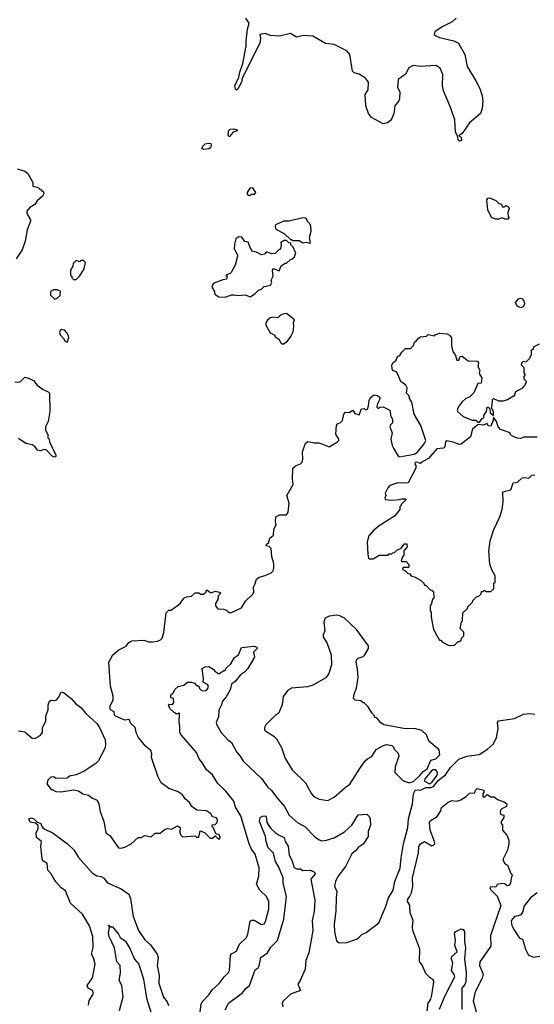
# Model space of a CAD drawing. Extents: x 2210602 to 2357277, y 510288 to 673808.
# Tile 367 of 464: x 2291775 to 2295882, y 624195 to 632053. Entities that reach past the tile are written whole.
import ezdxf

# ---------------------------------------------------------------- set-up
doc = ezdxf.new("R2010")
doc.units = 0

msp = doc.modelspace()

# ---------------------------------------------------------------- linework, layer by layer
at = {"layer": '0CON05XD'}
for points in [[(2295257.5, 632065), (2295227.5, 632035), (2295146.7, 631995), (2295087.5, 631955), (2295082.5, 631935), (2295095, 631923.3), (2295125, 631911.2), (2295240, 631885), (2295276.1, 631866.1), (2295326.7, 631775), (2295345, 631680), (2295416.1, 631566.1), (2295446.7, 631505), (2295466.7, 631445), (2295472.5, 631405), (2295466.4, 631343.6), (2295452.5, 631305), (2295365, 631230), (2295306.4, 631143.6), (2295280, 631125), (2295297.5, 631115), (2295300, 631095), (2295295, 631087.5), (2295285, 631083.3), (2295273.9, 631093.9), (2295270, 631125), (2295252.5, 631155), (2295247.5, 631255), (2295217, 631347), (2295157.5, 631485), (2295150, 631525), (2295152.5, 631615), (2295130, 631665), (2295095, 631688.8), (2294975, 631680), (2294915, 631687.1), (2294880.6, 631669.4), (2294855, 631618.8), (2294794.4, 631575), (2294790, 631515), (2294808.2, 631475), (2294806.9, 631425), (2294800, 631405), (2294769.5, 631365), (2294760, 631305), (2294745.6, 631264.4), (2294735, 631248.8), (2294709.7, 631230.3), (2294675, 631222.5), (2294583.4, 631273.4), (2294557.5, 631305), (2294538, 631365), (2294533.3, 631455), (2294556.1, 631493.9), (2294558.8, 631555), (2294535, 631586), (2294485, 631617.5), (2294445, 631630), (2294432.2, 631642.2), (2294409.2, 631775), (2294385, 631804), (2294285, 631855.7), (2294215, 631862.5), (2294115, 631921.4), (2294037.3, 631927.3), (2293985, 631914.3), (2293935, 631942.5), (2293848.3, 631921.7), (2293776.1, 631926.1), (2293735, 631941.9), (2293692, 631935), (2293697.5, 631905), (2293692.5, 631865), (2293570.5, 631629.5), (2293550, 631585), (2293545.6, 631554.4), (2293512.5, 631495), (2293505, 631491.2), (2293497.7, 631497.7), (2293493.1, 631525), (2293523.8, 631595), (2293531.2, 631635), (2293555.8, 631704.2), (2293583.3, 631845), (2293581.2, 631885), (2293592.3, 631977.7), (2293606.2, 632025), (2293580, 632065)], [(2293455, 631120), (2293445, 631120), (2293438.3, 631138.3), (2293445, 631170), (2293455, 631178.8), (2293485, 631182.5), (2293510, 631175), (2293510, 631165), (2293480, 631155), (2293460, 631135), (2293455, 631120)], [(2293245, 631016.7), (2293227.5, 631025), (2293236.7, 631045), (2293255, 631063.3), (2293285, 631068.8), (2293300, 631065), (2293302.5, 631055), (2293298.3, 631031.7), (2293285, 631023.3), (2293245, 631016.7)], [(2291753.9, 630863.9), (2291815, 630844), (2291840, 630825), (2291880, 630755), (2291880, 630725), (2291915, 630716.2), (2291932.5, 630705), (2291965, 630680), (2291967.5, 630665), (2291957.5, 630645), (2291913.6, 630606.4), (2291895, 630577.5), (2291856.1, 630553.9), (2291833.3, 630525), (2291833.3, 630505), (2291862.5, 630455), (2291862.5, 630445), (2291833.8, 630375), (2291820, 630285), (2291795, 630216.7), (2291745.8, 630144.2)], [(2293615, 630650), (2293625, 630660), (2293648.3, 630661.7), (2293660, 630675), (2293635, 630710), (2293611.7, 630708.3), (2293590, 630675), (2293591.7, 630661.7), (2293601.7, 630651.7), (2293615, 630650)], [(2295675, 630460), (2295648.3, 630461.7), (2295625, 630472.5), (2295598.3, 630461.7), (2295575, 630460), (2295542.3, 630472.3), (2295512.3, 630532.3), (2295503.8, 630615), (2295510.8, 630629.2), (2295525, 630631.2), (2295575, 630610), (2295595, 630590), (2295620, 630580), (2295625, 630560), (2295645, 630560), (2295655, 630570), (2295675, 630560), (2295682.5, 630545), (2295670, 630515), (2295673, 630483), (2295680, 630475), (2295675, 630460)], [(2294095, 630270), (2294086.7, 630315), (2294102.5, 630365), (2294097.5, 630405), (2294090, 630425), (2294070, 630445), (2294070, 630455), (2294058.3, 630468.3), (2294035, 630472.5), (2293925, 630446), (2293884.1, 630445.9), (2293817.5, 630415), (2293813.3, 630405), (2293817.5, 630385), (2293887.5, 630345), (2293935, 630300), (2293945, 630300), (2293955, 630290), (2294005, 630290), (2294035, 630272.5), (2294058.8, 630278.8), (2294095, 630270)], [(2293415, 629837.5), (2293465, 629856.7), (2293485, 629857.5), (2293515, 629852.5), (2293575, 629857.5), (2293615, 629842.5), (2293652.5, 629865), (2293680, 629895), (2293705, 629902.5), (2293725, 629922.5), (2293777.5, 629935), (2293787.5, 629955), (2293782.5, 629975), (2293797.5, 630005), (2293792.5, 630055), (2293801.7, 630068.3), (2293845, 630050), (2293861.7, 630088.3), (2293895, 630110), (2293905, 630110), (2293935, 630140), (2293947, 630143), (2293968.3, 630161.7), (2293980, 630195), (2293970, 630205), (2293958.3, 630238.3), (2293940, 630255), (2293938.3, 630268.3), (2293923, 630273), (2293905, 630290), (2293885, 630290), (2293860, 630275), (2293862.5, 630245), (2293855, 630220), (2293845, 630220), (2293815, 630187.5), (2293783.6, 630183.6), (2293745, 630200), (2293728.3, 630181.7), (2293705, 630177.5), (2293665, 630197.5), (2293633.6, 630203.6), (2293613.3, 630235), (2293598.3, 630278.3), (2293571.7, 630281.7), (2293548.3, 630318.3), (2293525, 630320), (2293500, 630305), (2293488.3, 630261.7), (2293487.5, 630225), (2293511.7, 630181.7), (2293512.5, 630165), (2293495.9, 630094.1), (2293463.9, 630036.1), (2293453.6, 630026.4), (2293420, 630015), (2293430, 630005), (2293425, 629982.5), (2293395, 629977.5), (2293325, 629950), (2293310, 629935), (2293310, 629915), (2293330, 629885), (2293331.7, 629861.7), (2293365, 629840), (2293415, 629837.5)], [(2292225, 629980), (2292255, 630010), (2292290, 630065), (2292300, 630115), (2292285, 630130), (2292265, 630130), (2292255, 630120), (2292225, 630130), (2292203, 630107), (2292200, 630085), (2292180, 630055), (2292180, 630015), (2292190, 630005), (2292191.7, 629991.7), (2292205, 629980), (2292225, 629980)], [(2292055, 629822.5), (2292075, 629830), (2292097, 629853), (2292100, 629885), (2292095, 629890), (2292075, 629897.5), (2292045, 629897.5), (2292020, 629885), (2292020, 629855), (2292055, 629822.5)], [(2295775, 629754.2), (2295745, 629765.7), (2295730.6, 629795), (2295755, 629824), (2295775, 629830), (2295785.6, 629825.6), (2295798.3, 629808.3), (2295804, 629785), (2295795.9, 629764.1), (2295775, 629754.2)], [(2293875, 629462.5), (2293910, 629485), (2293940, 629525), (2293957, 629563), (2293962.5, 629605), (2293960, 629635), (2293967, 629657), (2293905, 629707.5), (2293875, 629702.5), (2293855, 629692.5), (2293835, 629672.5), (2293795, 629678.8), (2293775, 629673.3), (2293752.5, 629655), (2293740, 629635), (2293740, 629615), (2293773.6, 629553.6), (2293810, 629535), (2293810, 629525), (2293843, 629503), (2293860, 629475), (2293875, 629462.5)], [(2291895, 626317.5), (2291939.3, 626340.7), (2291957.5, 626365), (2291957.5, 626405), (2291982.5, 626455), (2291983.6, 626496.4), (2292002.5, 626545), (2292002.5, 626585), (2292012.5, 626615), (2292027, 626623), (2292055, 626620), (2292067.5, 626625), (2292087.5, 626645), (2292105, 626690), (2292125, 626683.3), (2292185.7, 626635.7), (2292220, 626595), (2292263.3, 626565), (2292304.2, 626514.2), (2292390, 626435), (2292412.5, 626405), (2292457, 626307), (2292460, 626275), (2292457, 626243), (2292400, 626135), (2292383, 626117), (2292290, 626055), (2292225, 626027.5), (2292173, 626017), (2292155, 626000), (2292065, 625997.5), (2292045, 626010), (2292023, 626007), (2292000, 625985), (2291992.5, 625955), (2292025, 625910), (2292035, 625910), (2292063, 625893), (2292105, 625890), (2292205, 625907.5), (2292245, 625897.5), (2292280, 625875), (2292323.6, 625863.6), (2292351.7, 625841.7), (2292392.5, 625825), (2292406.1, 625796.1), (2292416, 625735), (2292446.7, 625655), (2292461.2, 625565), (2292470, 625555), (2292495, 625542.5), (2292562.5, 625445), (2292585, 625442), (2292615, 625450), (2292663.6, 625476.4), (2292720, 625525), (2292745, 625527.5), (2292775, 625542.5), (2292825, 625532.5), (2292855, 625560), (2292895, 625560), (2292935, 625592.5), (2292955, 625597.5), (2292987, 625593), (2293035, 625620), (2293057, 625607), (2293052.5, 625565), (2293060, 625545), (2293075, 625532.5), (2293175, 625540), (2293185, 625530), (2293205, 625530), (2293215, 625580), (2293250, 625565), (2293295, 625520), (2293315, 625520), (2293335, 625540), (2293365, 625510), (2293377.5, 625525), (2293365, 625550), (2293341.7, 625551.7), (2293320, 625605), (2293310, 625615), (2293311.7, 625628.3), (2293335, 625630), (2293350, 625645), (2293353.3, 625665), (2293345, 625682.5), (2293315, 625690), (2293300, 625715), (2293265, 625740), (2293190, 625745), (2293147.5, 625775), (2293130, 625805), (2293096.2, 625835), (2293075, 625867.5), (2293035, 625892.5), (2292965, 625916.7), (2292905, 625963.3), (2292876.7, 626015), (2292840, 626125), (2292827.5, 626165), (2292830, 626195), (2292820.7, 626220.7), (2292782.3, 626252.3), (2292722.5, 626325), (2292707.5, 626355), (2292697.5, 626405), (2292662.5, 626435), (2292648.3, 626468.3), (2292615, 626462.5), (2292540, 626495), (2292532.5, 626502.5), (2292528.3, 626528.3), (2292500, 626545), (2292497.5, 626555), (2292497.5, 626575), (2292520, 626625), (2292521.2, 626655), (2292500, 626735), (2292486.7, 626925), (2292517.5, 626985), (2292565, 627023.3), (2292625, 627052.5), (2292647, 627083), (2292673.6, 627096.4), (2292765, 627100), (2292805, 627087.5), (2292835, 627086.7), (2292875, 627092.5), (2292900, 627105), (2292911.7, 627118.3), (2292926.4, 627163.6), (2292945, 627320), (2292965, 627340), (2292985, 627340), (2293055, 627392.5), (2293085, 627437.5), (2293105, 627447.5), (2293145, 627452.5), (2293175, 627480), (2293205, 627480), (2293218.3, 627468.3), (2293241.7, 627468.3), (2293260, 627485), (2293265, 627500), (2293275, 627500), (2293293, 627483), (2293305, 627480), (2293335, 627492.5), (2293370, 627485), (2293380, 627475), (2293360, 627455), (2293357.5, 627425), (2293337.5, 627395), (2293337.5, 627375), (2293355, 627350), (2293401.7, 627348.3), (2293425, 627340), (2293445, 627322.5), (2293465, 627322.5), (2293545, 627360), (2293578.3, 627411.7), (2293633.6, 627466.4), (2293642.5, 627485), (2293640, 627525), (2293655, 627550), (2293665, 627587.5), (2293686.1, 627603.9), (2293735, 627616.7), (2293780.7, 627639.3), (2293796.7, 627655), (2293803.3, 627675), (2293803, 627713), (2293787.5, 627765), (2293781.7, 627831.7), (2293765, 627850), (2293742.5, 627855), (2293743.6, 627866.4), (2293761.7, 627878.3), (2293772.5, 627915), (2293801.7, 627938.3), (2293802.5, 627985), (2293822.5, 628025), (2293817.5, 628045), (2293820, 628085), (2293848.3, 628101.7), (2293905, 628102.5), (2293917, 628123), (2293926.7, 628195), (2293906.7, 628255), (2293956.4, 628343.6), (2293951.2, 628385), (2293953.8, 628475), (2293975, 628493.3), (2294015, 628507.5), (2294028.3, 628521.7), (2294033.8, 628545), (2294032.5, 628605), (2294056.4, 628673.6), (2294075, 628686.2), (2294126.1, 628676.1), (2294165, 628676), (2294245, 628643.8), (2294312.5, 628685), (2294322.5, 628695), (2294322.5, 628705), (2294297.5, 628745), (2294303.8, 628815), (2294312, 628828), (2294335, 628837.5), (2294352.5, 628855), (2294362.5, 628905), (2294375, 628920), (2294405, 628917.5), (2294435, 628937.5), (2294450.7, 628910.7), (2294485, 628900), (2294501.7, 628948.3), (2294525, 628950), (2294535, 628940), (2294550, 628945), (2294559.3, 628970.7), (2294563.8, 629015), (2294575, 629036.7), (2294605, 629058.8), (2294630, 629055), (2294648.3, 629038.3), (2294650, 629025), (2294628.3, 628981.7), (2294625, 628960), (2294635, 628950), (2294648.3, 628961.7), (2294675, 628962.5), (2294725, 628940), (2294731.7, 628931.7), (2294733.3, 628895), (2294750, 628865), (2294750, 628835), (2294735, 628820), (2294730, 628805), (2294747.5, 628755), (2294737.5, 628705), (2294746.7, 628655), (2294761.7, 628628.3), (2294795, 628570), (2294805, 628563.3), (2294924.1, 628585.9), (2294948.8, 628601.2), (2295003, 628667), (2295015.9, 628694.1), (2294976.7, 628815), (2294922.5, 628905), (2294905, 629000), (2294887.5, 629025), (2294880, 629055), (2294863, 629073), (2294867.5, 629115), (2294857.5, 629135), (2294817.5, 629165), (2294785, 629240), (2294753.3, 629253.3), (2294747, 629267), (2294746, 629295), (2294753.3, 629315), (2294780, 629335), (2294790, 629365), (2294808.3, 629371.7), (2294825, 629400), (2294855, 629430), (2294895, 629430), (2294918.3, 629451.7), (2294925, 629480), (2294936.4, 629483.6), (2294958.3, 629511.7), (2294975, 629521.2), (2295021.7, 629528.3), (2295035, 629540), (2295085, 629530), (2295091.7, 629538.3), (2295125, 629550), (2295187, 629547), (2295206.4, 629536.4), (2295220, 629515), (2295220, 629455), (2295226.7, 629425), (2295235, 629400), (2295251.7, 629381.7), (2295262.5, 629335), (2295280, 629335), (2295290, 629365), (2295305, 629367.5), (2295355, 629330), (2295428.3, 629328.3), (2295436.7, 629315), (2295432.5, 629285), (2295446.7, 629255), (2295442.5, 629235), (2295443.3, 629223.3), (2295463.3, 629195), (2295457, 629153), (2295431.7, 629148.3), (2295400, 629075), (2295365, 629040), (2295335, 629030), (2295307, 629003), (2295275, 628960), (2295267.5, 628935), (2295270, 628925), (2295315, 628886.2), (2295385, 628856), (2295415.8, 628855.8), (2295435, 628840), (2295445, 628840), (2295465, 628870), (2295480, 628875), (2295480, 628895), (2295500, 628925), (2295505, 628960), (2295515, 628960), (2295528.3, 628948.3), (2295530, 628915), (2295557, 628893), (2295556.7, 628925), (2295540, 628955), (2295547, 628977), (2295548.3, 629021.7), (2295555, 629030), (2295595, 629012.5), (2295635, 629012.5), (2295667, 629023), (2295715, 629050), (2295725, 629050), (2295733.6, 629086.4), (2295790, 629115), (2295810, 629135), (2295820, 629165), (2295800, 629185), (2295800, 629205), (2295810, 629215), (2295810, 629225), (2295800, 629235), (2295800, 629275), (2295780, 629295), (2295782.5, 629315), (2295795, 629327.5), (2295818.3, 629321.7), (2295850, 629355), (2295850, 629365), (2295860, 629375), (2295860, 629415), (2295875, 629430), (2295880, 629445), (2295922.5, 629465)], [(2292155, 629480), (2292166.7, 629515), (2292165, 629530), (2292152.5, 629555), (2292132.5, 629575), (2292108.3, 629581.7), (2292097.5, 629572.5), (2292093.6, 629556.4), (2292098.3, 629538.3), (2292125, 629510), (2292135, 629490), (2292155, 629480)], [(2291735, 629163.3), (2291775, 629160), (2291815, 629198.8), (2291845, 629193.3), (2291885, 629172.5), (2291915, 629137.5), (2291963, 629103), (2292003, 629083), (2292011.7, 629071.7), (2292016.7, 628925), (2292002, 628845), (2291980, 628805), (2291980.7, 628780.7), (2291995, 628750), (2292000, 628745), (2292000, 628715), (2292010, 628705), (2292012.5, 628685), (2292063.6, 628576.4), (2292063.6, 628566.4), (2292055, 628562), (2292035, 628570.8), (2291985, 628620), (2291968.3, 628621.7), (2291945, 628612.5), (2291918.3, 628618.3), (2291895.9, 628645.9), (2291875, 628660), (2291825, 628670), (2291765, 628710)], [(2295905, 628722.5), (2295795, 628720), (2295775, 628710), (2295745, 628712.5), (2295701.7, 628731.7), (2295690, 628745), (2295690, 628755), (2295612.3, 628782.3), (2295594.2, 628804.2), (2295580, 628845), (2295555, 628880), (2295553.3, 628855), (2295535, 628810), (2295515, 628812.5), (2295505, 628830), (2295475, 628816.2), (2295435, 628822.5), (2295387.5, 628785), (2295372.5, 628725), (2295297.5, 628665), (2295281.7, 628661.7), (2295235, 628682.5), (2295185, 628692.5), (2295172.5, 628685), (2295167.5, 628645), (2295156.4, 628633.6), (2295105, 628627.5), (2295038.3, 628551.7), (2294991.7, 628528.3), (2294975, 628510), (2294945, 628522.5), (2294930.7, 628519.3), (2294927.5, 628505), (2294937.5, 628495), (2294937.5, 628475), (2294875, 628357.5), (2294865, 628353.3), (2294793.6, 628356.4), (2294730, 628335), (2294713, 628317)], [(2294713, 628317), (2294692.5, 628275), (2294697.5, 628255), (2294690, 628235), (2294693, 628223), (2294745, 628217.5), (2294805, 628222.5), (2294825, 628230), (2294855, 628230), (2294860, 628225), (2294820, 628185), (2294820, 628175), (2294810, 628165), (2294810, 628145), (2294765, 628090), (2294645, 628012.5), (2294595, 627972.5), (2294562.5, 627935), (2294547.5, 627885), (2294552.5, 627785), (2294560, 627755), (2294565, 627750), (2294595, 627750), (2294645, 627780), (2294715, 627780), (2294725, 627790), (2294745, 627790), (2294751.7, 627798.3), (2294765, 627800), (2294785, 627820), (2294820, 627835), (2294845, 627870), (2294865, 627870), (2294867.5, 627845), (2294840, 627815), (2294840, 627775), (2294830, 627765), (2294820, 627735), (2294825, 627730), (2294858.3, 627728.3), (2294880, 627705), (2294880, 627685), (2294875, 627680), (2294835, 627680), (2294830, 627665), (2294848.3, 627658.3), (2294870, 627635), (2294885, 627630), (2294903, 627613), (2294927, 627607), (2294975, 627580), (2295000, 627555), (2295005, 627540), (2295015, 627540), (2295051.7, 627501.7), (2295065, 627500), (2295078.3, 627488.3), (2295080, 627435), (2295070, 627425), (2295060, 627385), (2295050, 627375), (2295050, 627335), (2295060, 627325), (2295060, 627285), (2295077.5, 627185), (2295125, 627100), (2295135, 627100), (2295150, 627085), (2295195, 627062.5), (2295225, 627057.5), (2295245, 627060), (2295275, 627090), (2295285, 627090), (2295298.3, 627101.7), (2295301.7, 627118.3), (2295320, 627135), (2295320, 627165), (2295290, 627195), (2295300, 627245), (2295310, 627255), (2295311.7, 627318.3), (2295350, 627355), (2295351.7, 627368.3), (2295390, 627405), (2295391.7, 627418.3), (2295421.7, 627448.3), (2295438.3, 627451.7), (2295458.3, 627471.7), (2295461.7, 627488.3), (2295475, 627490), (2295485, 627500), (2295495, 627490), (2295535, 627490), (2295558.3, 627511.7), (2295560, 627555), (2295570, 627565), (2295570, 627615), (2295543, 627663), (2295528.3, 627708.3), (2295520, 627815), (2295530, 627895), (2295560, 627985), (2295606.7, 628085), (2295626.7, 628145), (2295632.5, 628205), (2295630, 628285), (2295695, 628300), (2295713.6, 628356.4), (2295747, 628363), (2295785, 628397.5), (2295805, 628400), (2295837, 628393), (2295863, 628417), (2295885, 628420)], [(2294235, 625822.5), (2294285, 625847.5), (2294373.6, 625926.4), (2294409.3, 625950.7), (2294493.9, 626086.1), (2294535, 626140), (2294550, 626155), (2294586.4, 626173.6), (2294620.7, 626229.3), (2294678.3, 626261.7), (2294705, 626267.5), (2294745, 626260), (2294760, 626245), (2294760, 626235), (2294795, 626200), (2294801.2, 626175), (2294770.7, 626089.3), (2294769.1, 626045), (2294831.7, 625981.7), (2294883.2, 625963.2), (2294916.8, 625973.2), (2294969.6, 626020.4), (2294995, 626052.1), (2295026, 626074), (2295055, 626142.5), (2295096.1, 626153.9), (2295126.7, 626185), (2295122.5, 626225), (2295040, 626295), (2295022.5, 626345), (2294985, 626380), (2294925, 626397.5), (2294855, 626393.3), (2294680, 626425), (2294653.6, 626443.6), (2294625, 626480), (2294610, 626485), (2294607, 626497), (2294585, 626520), (2294555, 626570), (2294525, 626600), (2294515, 626600), (2294497, 626617), (2294453, 626623), (2294440, 626635), (2294445, 626670), (2294461.7, 626718.3), (2294476.7, 626803.3), (2294471.7, 626871.7), (2294460, 626925), (2294462.5, 626945), (2294475, 626957.5), (2294515, 626970), (2294530, 626985), (2294560, 627035), (2294557.5, 627055), (2294462.5, 627185), (2294366.1, 627276.1), (2294330, 627295), (2294305, 627300), (2294245, 627293.3), (2294214.1, 627275.9), (2294201.2, 627245), (2294210, 627175), (2294197.5, 627145), (2294197, 627127), (2294230, 627075), (2294260, 626985), (2294262.5, 626905), (2294242.5, 626835), (2294218.3, 626801.7), (2294115, 626743.3), (2294070.7, 626729.3), (2293945, 626717.5), (2293913.6, 626696.4), (2293878.3, 626651.7), (2293870, 626585), (2293840, 626515), (2293820, 626505), (2293740, 626425), (2293730, 626405), (2293730, 626385), (2293740, 626375), (2293802.5, 626335), (2293824, 626314), (2293863.6, 626243.6), (2293895, 626157.5), (2293950, 626065), (2294055, 625962.5), (2294103.9, 625873.9), (2294123.6, 625853.6), (2294165, 625832.5), (2294235, 625822.5)], [(2293215.7, 624135), (2293222.5, 624195), (2293232, 624215), (2293286.4, 624273.6), (2293310.3, 624309.7), (2293367.7, 624362.3), (2293406.2, 624415), (2293442.3, 624447.7), (2293449.2, 624465), (2293458, 624585), (2293465, 624596.7), (2293505, 624620), (2293530, 624675), (2293585, 624727.5), (2293595.3, 624754.7), (2293615, 624858.8), (2293625, 624867.5), (2293645, 624866.2), (2293705, 624830.8), (2293725, 624836.2), (2293738, 624855), (2293764, 624955), (2293762.5, 625015), (2293744.3, 625054.3), (2293691.2, 625105), (2293666, 625155), (2293683, 625217), (2293687.1, 625285), (2293654.3, 625394.3), (2293625, 625433.8), (2293605.5, 625475.5), (2293539.3, 625699.3), (2293498.3, 625768.3), (2293484, 625815), (2293420, 625895), (2293357.5, 625957.5), (2293315, 626026.7), (2293265.8, 626065.8), (2293235, 626120), (2293206.7, 626155), (2293186, 626205), (2293063.8, 626345), (2293054.2, 626365), (2293054, 626415), (2293046.7, 626445), (2293050, 626515), (2293045, 626520), (2293037.5, 626512.5), (2293025, 626512.5), (2293010.7, 626520.7), (2292972.5, 626555), (2292962.5, 626585), (2292965, 626590), (2292995, 626587.5), (2293005, 626602.5), (2293001.7, 626631.7), (2292998.3, 626638.3), (2292981.7, 626641.7), (2292980, 626665), (2292999.3, 626680.7), (2293015, 626710), (2293039.3, 626730.7), (2293085, 626742.5), (2293113.6, 626766.4), (2293146.1, 626766.1), (2293168.8, 626758.8), (2293185, 626740), (2293195, 626740), (2293208.3, 626728.3), (2293210, 626715), (2293225, 626700), (2293255, 626697.5), (2293265, 626702.5), (2293276.7, 626715), (2293282.5, 626735), (2293275, 626746.7), (2293240, 626765), (2293242.5, 626795), (2293232.5, 626875), (2293255, 626887.5), (2293285, 626890), (2293319.3, 626869.3), (2293333.6, 626853.6), (2293365, 626832.5), (2293405, 626860), (2293415, 626860), (2293420, 626875), (2293458.8, 626911.2), (2293488.3, 626961.7), (2293520, 626985), (2293546.4, 627043.6), (2293645, 627053.3), (2293667.5, 627045), (2293670, 627035), (2293640, 627005), (2293650, 626965), (2293595.8, 626875), (2293570, 626845), (2293538, 626825), (2293495, 626770), (2293465, 626748.8), (2293454.4, 626705), (2293421.7, 626648.3), (2293392.9, 626615), (2293385.7, 626585), (2293365, 626542.5), (2293360.6, 626489.4), (2293342.5, 626445), (2293348, 626425), (2293382.5, 626365), (2293435, 626306), (2293464.4, 626284.4), (2293505, 626211.2), (2293535.5, 626175.5), (2293559.2, 626135), (2293706.1, 625996.1), (2293751.4, 625931.4), (2293785, 625900.8), (2293834.2, 625835), (2293889.2, 625775), (2293925, 625704), (2293995, 625642.9), (2294050, 625615), (2294130.6, 625530.6), (2294165, 625506.7), (2294185, 625500), (2294223.9, 625503.9), (2294285, 625522.5), (2294367.9, 625572.1), (2294426, 625625), (2294475, 625706.2), (2294545, 625711.2), (2294563.8, 625695), (2294571.2, 625675), (2294573.8, 625625), (2294556.2, 625575), (2294556.7, 625535), (2294515, 625473.8), (2294475, 625446), (2294455, 625418.8), (2294426.7, 625395), (2294375, 625293.8), (2294314, 625215), (2294294.2, 625175.8), (2294288.3, 625138.3), (2294306, 625096), (2294299.4, 625045), (2294299.2, 624939.2), (2294285.8, 624835), (2294287.7, 624772.3), (2294302.7, 624702.7), (2294325, 624686.7), (2294385, 624688), (2294462.5, 624715), (2294480, 624725), (2294505, 624753.3), (2294540.7, 624769.3), (2294642.5, 624845), (2294695, 624970), (2294717.7, 625045), (2294755.5, 625105), (2294769.4, 625175), (2294812.7, 625282.7), (2294818.5, 625365), (2294838.2, 625475), (2294871.4, 625605), (2294877.8, 625675), (2294909.2, 625795), (2294916.7, 625875), (2294934.6, 625905.4), (2294975, 625903.4), (2295015, 625926.1), (2295055, 625925.6), (2295076.6, 625933.4), (2295115, 625980), (2295174.2, 626025.8), (2295214, 626085), (2295279.5, 626150.5), (2295343.6, 626176.4), (2295442.1, 626187.9), (2295509.3, 626230.7), (2295555.6, 626274.4), (2295580, 626325), (2295592.5, 626395), (2295587.5, 626445), (2295595, 626457.5), (2295723, 626477), (2295795, 626510), (2295847, 626517), (2295885, 626510)], [(2291765, 626376.7), (2291815, 626370), (2291875, 626320), (2291895, 626317.5)], [(2295045, 625954.4), (2295064.5, 625965), (2295107.3, 626025), (2295110.2, 626045), (2295095, 626065.3), (2295075, 626067.3), (2295061, 626059), (2295008.9, 625995), (2295006.8, 625975), (2295045, 625954.4)], [(2295026.4, 624143.6), (2295034, 624205), (2295055.6, 624235), (2295065, 624267.5), (2295080, 624375), (2295075, 624390), (2295050, 624405), (2295015, 624440), (2294987, 624507), (2294966.7, 624536.7), (2294967.5, 624635), (2294913, 624783), (2294909.2, 624815), (2294914, 624865), (2294891.2, 624925), (2294887.5, 624985), (2294870, 625015), (2294873.3, 625035), (2294886, 625054), (2294901.2, 625085), (2294912, 625135), (2294908.6, 625205), (2294956.7, 625405), (2294960, 625455), (2294974.1, 625475.9), (2295005, 625493.8), (2295065, 625460), (2295087, 625473), (2295086.7, 625495), (2295050, 625585), (2295046.7, 625645), (2295051.7, 625658.3), (2295107.5, 625695), (2295135, 625740), (2295142.5, 625765), (2295195, 625808.8), (2295225, 625821.2), (2295263, 625817), (2295295, 625826.7), (2295337.3, 625852.7), (2295365, 625880), (2295408.3, 625881.7), (2295412.5, 625905), (2295425, 625917.5), (2295480, 625905), (2295480, 625885), (2295470, 625875), (2295471.7, 625851.7), (2295488.3, 625851.7), (2295505, 625870), (2295535, 625850), (2295561.7, 625851.7), (2295589.3, 625829.3), (2295641.7, 625811.7), (2295662.5, 625795), (2295660, 625775), (2295622.5, 625755), (2295613.3, 625745), (2295610, 625725), (2295613.3, 625713.3), (2295640, 625705), (2295640, 625685), (2295617.5, 625655), (2295618.3, 625638.3), (2295627.5, 625625), (2295627.5, 625585), (2295662.5, 625545), (2295680, 625505), (2295680, 625475), (2295667.5, 625425), (2295633, 625357), (2295632.5, 625345), (2295645, 625322.5), (2295667.5, 625305), (2295679.3, 625279.3), (2295695, 625240), (2295707.5, 625225), (2295700, 625215), (2295692.5, 625165), (2295683, 625147), (2295665, 625140), (2295646.1, 625156.1), (2295625, 625160), (2295585, 625150), (2295575, 625130), (2295535, 625132.5), (2295527.5, 625125), (2295535, 625107.5), (2295586.9, 625056.9), (2295613.6, 624983.6), (2295532, 624745), (2295535, 624660), (2295448.1, 624535), (2295445.6, 624505), (2295474.3, 624434.3), (2295465.3, 624404.7), (2295410.4, 624295), (2295393.4, 624223.4), (2295423.8, 624115)], [(2292325, 624188.8), (2292330, 624225), (2292362, 624275), (2292364, 624285), (2292355.5, 624305.5), (2292322.5, 624325), (2292314, 624345), (2292356.2, 624405), (2292376.2, 624515), (2292363.3, 624565), (2292348.8, 624595), (2292362.7, 624647.3), (2292357.5, 624735), (2292331.1, 624821.1), (2292275.8, 624915), (2292181.3, 625001.3), (2292140.3, 625100.3), (2292105.6, 625125.6), (2292062.3, 625172.3), (2292027.3, 625237.3), (2292000, 625265), (2291995, 625320), (2291960.7, 625340.7), (2291953.8, 625355), (2291943.3, 625455), (2291950, 625495), (2291910, 625525), (2291907.5, 625565), (2291922.5, 625595), (2291921.7, 625621.7), (2291901.7, 625641.7), (2291859.3, 625649.3), (2291847.5, 625675), (2291865, 625683.3), (2291887.5, 625675), (2291911.7, 625651.7), (2291945, 625637.5), (2291953, 625613), (2291966.4, 625596.4), (2292035, 625566.2), (2292156, 625476), (2292207.3, 625427.3), (2292245, 625366.7), (2292355, 625241.2), (2292391.2, 625221.2), (2292425, 625216), (2292445, 625203.3), (2292474.5, 625164.5), (2292585, 625116.7), (2292646.7, 625075), (2292658.3, 625038.3), (2292680.8, 624895), (2292724.4, 624785), (2292775, 624710), (2292820.2, 624670.2), (2292872.9, 624595), (2292878.8, 624565), (2292873.3, 624505), (2292887.1, 624425), (2292886, 624365), (2292923.2, 624253.2), (2292951.2, 624215), (2292963.8, 624185)], [(2293415, 624150), (2293445, 624206), (2293549.4, 624285), (2293578.6, 624321.4), (2293608.1, 624345), (2293655, 624470), (2293677.5, 624485), (2293687.3, 624502.7), (2293700.3, 624569.7), (2293753.8, 624605), (2293779.7, 624650.3), (2293832, 624705), (2293883.3, 624875), (2293905.5, 625055), (2293878.8, 625165), (2293876.7, 625205), (2293841.4, 625295), (2293817.5, 625335), (2293801.7, 625401.7), (2293758, 625445), (2293741.2, 625495), (2293736.2, 625535), (2293690, 625655), (2293693.6, 625686.4), (2293713.9, 625696.1), (2293738.3, 625698.3), (2293743.3, 625693.3), (2293746.2, 625645), (2293778.3, 625598.3), (2293815, 625566.7), (2293845, 625543.8), (2293886.7, 625525), (2293893.8, 625495), (2293917.1, 625457.1), (2293925.6, 625385), (2293948, 625345), (2293965, 625286.7), (2293983, 625277), (2294016.4, 625276.4), (2294035, 625262.5), (2294095, 625266.7), (2294128.6, 625248.6), (2294133.8, 625235), (2294098.8, 625195), (2294130.8, 625025), (2294125.6, 624935), (2294108.8, 624865), (2294115.7, 624784.3), (2294082.9, 624605), (2294058, 624545), (2294052, 624475), (2294014.2, 624385.8), (2293994, 624355), (2294016.1, 624303.9), (2293936.7, 624275), (2293875, 624216.2), (2293870, 624205), (2293875.8, 624175)], [(2295905, 625084.2), (2295852, 625045), (2295799.2, 624975), (2295790, 624935), (2295775, 624910), (2295755, 624900), (2295724.5, 624895.5), (2295704, 624875), (2295698, 624855), (2295702, 624825), (2295723.3, 624785), (2295765, 624722.5), (2295787.5, 624715), (2295811.2, 624635), (2295835, 624587.5), (2295875, 624570), (2295925, 624580)], [(2292570.5, 624145), (2292600, 624255), (2292590.6, 624345), (2292568, 624385), (2292579.4, 624445), (2292577.1, 624505), (2292551.4, 624535), (2292531.8, 624645), (2292488.6, 624735), (2292484.3, 624765), (2292492.5, 624805), (2292490, 624820), (2292480, 624825), (2292490, 624825), (2292502.5, 624812.5), (2292515, 624812.5), (2292564.2, 624755), (2292577.1, 624727.1), (2292619.5, 624699.5), (2292656.3, 624636.3), (2292690.8, 624555), (2292725.8, 624515), (2292763.3, 624395), (2292786.5, 624245), (2292824.5, 624125)], [(2295124.6, 624155.4), (2295171.2, 624265), (2295247.8, 624415), (2295243.3, 624433.3), (2295220, 624465), (2295226.9, 624495), (2295230.6, 624525), (2295220, 624555), (2295220, 624575), (2295265.6, 624615), (2295248, 624665), (2295252, 624705), (2295246.1, 624763.9), (2295255, 624776.7), (2295297, 624797), (2295315, 624792.5), (2295323.8, 624775), (2295324.3, 624695), (2295332.5, 624645), (2295325.7, 624555), (2295339.5, 624445), (2295334.5, 624375), (2295326.9, 624353.1), (2295304.5, 624325), (2295304.5, 624154.5)]]:
    msp.add_lwpolyline(points, dxfattribs=at)

doc.saveas('drawing.dxf')
